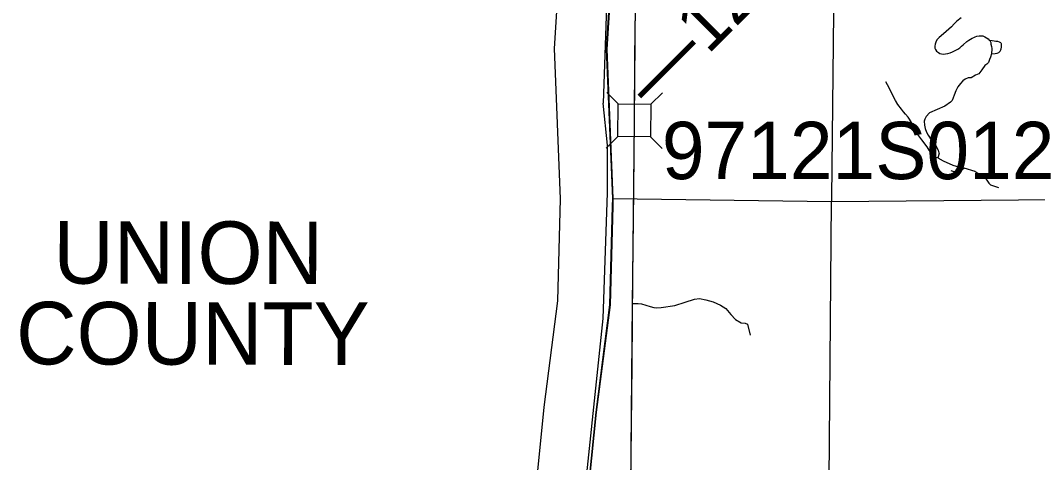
# Model space of a CAD drawing. Extents: x -157.2 to -99.3, y 12.2 to 46.2.
# Drawn here: x -152.98 to -151.03, y 39.858 to 40.707 of the extents above; entities that cross this region are included whole.
import ezdxf

# ---------------------------------------------------------------- set-up
doc = ezdxf.new("R2010")
doc.units = 0
for name, color, linetype in [('tdCoClipBndry', 7, 'Continuous'), ('tdCoCoBndry', 7, 'Continuous'), ('tdCoCoBndryTxt', 7, 'Continuous'), ('tdCoCorpBndry', 7, 'Continuous'), ('tdCoHydroRiver', 7, 'Continuous'), ('tdCoPriCL', 7, 'Continuous'), ('tdCoPriNonDiv', 7, 'Continuous'), ('tdCoPriNonDivCL', 7, 'Continuous'), ('tdCoSectLine', 7, 'Continuous'), ('tdCoSectLinePart', 7, 'Continuous'), ('tdCoStBndry', 7, 'Continuous'), ('tdCoStBndryPart', 7, 'Continuous'), ('tdCoStPrkRd', 7, 'Continuous'), ('tdCoStrucNonDivPri', 7, 'Continuous'), ('tdCoStrucPriMaintName', 7, 'Continuous'), ('tdCoStrucSec', 7, 'Continuous'), ('tdCoTwpBndryShd', 7, 'Continuous'), ('tdStHwyPriRefPost1', 7, 'Continuous')]:
    doc.layers.add(name, color=color, linetype=linetype)

msp = doc.modelspace()

# ---------------------------------------------------------------- linework, layer by layer
at = {"layer": 'tdCoClipBndry'}
msp.add_lwpolyline([(-152.0015, 39.7083), (-151.9759, 39.9649), (-151.9497, 40.169), (-151.9446, 40.3643), (-151.9563, 40.6529), (-151.9493, 40.7657)], dxfattribs=at)
at = {"layer": 'tdCoCoBndry'}
msp.add_lwpolyline([(-151.89, 39.8228), (-151.8764, 39.9549), (-151.8499, 40.1613), (-151.8451, 40.3501), (-151.8445, 40.365), (-151.8564, 40.6519), (-151.8501, 40.753)], dxfattribs=at)
at = {"layer": 'tdCoCorpBndry'}
msp.add_lwpolyline([(-151.8498, 40.753), (-151.856, 40.6519), (-151.8442, 40.365), (-151.8447, 40.3501), (-151.8495, 40.1613), (-151.8761, 39.9549), (-151.8896, 39.8228)], dxfattribs=at)
at = {"layer": 'tdCoHydroRiver'}
for points in [[(-152.9622, 41.6558), (-152.952, 41.3347), (-152.9432, 41.224), (-152.9331, 41.1968), (-152.9001, 41.1468), (-152.8725, 41.1222), (-152.8089, 41.0916), (-152.7511, 41.0723), (-152.6456, 41.0655), (-152.4635, 41.0829), (-152.2425, 41.0817), (-152.0131, 41.0501), (-151.9065, 41.0307), (-151.8629, 41.0118), (-151.8445, 40.9954), (-151.8344, 40.9683), (-151.8322, 40.8972), (-151.8448, 40.8503), (-151.8561, 40.7529), (-151.8632, 40.548)], [(-151.9058, 39.7275), (-151.8633, 40.1347), (-151.8549, 40.3758), (-151.8549, 40.4673), (-151.8632, 40.548)]]:
    msp.add_lwpolyline(points, dxfattribs=at)
at = {"layer": 'tdCoPriCL'}
msp.add_lwpolyline([(-151.8101, 39.8096), (-151.8066, 40.1652), (-151.8061, 40.2148), (-151.8037, 40.4515), (-151.8031, 40.5139), (-151.8031, 40.5148), (-151.8031, 40.5157), (-151.801, 40.7445)], dxfattribs=at)
at = {"layer": 'tdCoPriNonDiv'}
msp.add_lwpolyline([(-151.8101, 39.8096), (-151.8061, 40.2148), (-151.8037, 40.4515), (-151.8031, 40.5139), (-151.801, 40.7445)], dxfattribs=at)
at = {"layer": 'tdCoPriNonDivCL'}
msp.add_lwpolyline([(-151.8101, 39.8096), (-151.8076, 40.0476), (-151.8061, 40.2148), (-151.8044, 40.3795), (-151.8037, 40.4515), (-151.8032, 40.5117), (-151.8024, 40.6363), (-151.8007, 40.7285)], dxfattribs=at)
msp.add_lwpolyline([(-151.8101, 39.8096), (-151.8076, 40.0476), (-151.8061, 40.2148), (-151.8044, 40.3795), (-151.8037, 40.4515), (-151.8032, 40.5117), (-151.8024, 40.6363), (-151.8007, 40.7285)], dxfattribs=at)
at = {"layer": 'tdCoSectLine'}
for points in [[(-151.4143, 41.374), (-151.4249, 40.3665), (-151.4249, 40.359)], [(-152.4128, 41.0728), (-152.2908, 41.0805), (-152.1113, 41.0633), (-151.8691, 41.0164), (-151.8346, 40.9788), (-151.8306, 40.9357), (-151.8323, 40.8925), (-151.8423, 40.822), (-151.8501, 40.753), (-151.8564, 40.6519), (-151.8445, 40.365)], [(-151.8445, 40.365), (-151.8451, 40.3501), (-151.8499, 40.1613), (-151.8764, 39.9549), (-151.89, 39.8228), (-151.9024, 39.6947), (-151.911, 39.6457), (-151.9207, 39.5906), (-151.9318, 39.5569), (-151.9511, 39.4849), (-151.9681, 39.4304), (-151.9811, 39.3924), (-151.9907, 39.3612)], [(-151.8445, 40.365), (-151.4249, 40.359)], [(-151.4336, 39.3662), (-151.4249, 40.359)], [(-151.4249, 40.359), (-150.4213, 40.368)]]:
    msp.add_lwpolyline(points, dxfattribs=at)
at = {"layer": 'tdCoSectLinePart'}
for points in [[(-152.4128, 41.0728), (-152.2908, 41.0805), (-152.1113, 41.0633), (-151.8691, 41.0164), (-151.8346, 40.9788), (-151.8306, 40.9357), (-151.8323, 40.8925), (-151.8423, 40.822), (-151.8501, 40.753), (-151.8564, 40.6519), (-151.8519, 40.5429)], [(-151.8472, 40.2674), (-151.8476, 40.2521)], [(-151.864, 40.0518), (-151.8764, 39.9549), (-151.8813, 39.9075)]]:
    msp.add_lwpolyline(points, dxfattribs=at)
at = {"layer": 'tdCoStBndry'}
msp.add_lwpolyline([(-151.8501, 40.753), (-151.8564, 40.6519), (-151.8445, 40.365), (-151.8451, 40.3501), (-151.8499, 40.1613), (-151.8764, 39.9549), (-151.89, 39.8228)], dxfattribs=at)
at = {"layer": 'tdCoStBndryPart'}
for points in [[(-151.8501, 40.753), (-151.8564, 40.6519), (-151.8519, 40.5429)], [(-151.8472, 40.2674), (-151.8476, 40.2521)], [(-151.864, 40.0518), (-151.8764, 39.9549), (-151.8813, 39.9075)]]:
    msp.add_lwpolyline(points, dxfattribs=at)
at = {"layer": 'tdCoStPrkRd'}
for points in [[(-151.1766, 40.7118), (-151.185, 40.7055), (-151.1898, 40.6999), (-151.1948, 40.6945), (-151.2104, 40.6811), (-151.2185, 40.6737), (-151.223, 40.6693), (-151.2252, 40.6653), (-151.2265, 40.6611), (-151.227, 40.6576), (-151.2268, 40.6536), (-151.226, 40.6508), (-151.2238, 40.6475), (-151.2202, 40.6451), (-151.2175, 40.6433), (-151.2141, 40.6425), (-151.2098, 40.6423), (-151.2063, 40.6426), (-151.2021, 40.6434), (-151.1975, 40.6448), (-151.193, 40.6464), (-151.1878, 40.6491), (-151.183, 40.6518), (-151.1791, 40.6544), (-151.1761, 40.6572), (-151.1728, 40.66), (-151.1657, 40.6663), (-151.162, 40.6687), (-151.1553, 40.6726), (-151.1523, 40.674), (-151.1497, 40.6754), (-151.1463, 40.6767), (-151.1423, 40.6773), (-151.1389, 40.6775), (-151.1353, 40.6769), (-151.1314, 40.6752), (-151.1283, 40.6734), (-151.1248, 40.6714), (-151.1227, 40.669), (-151.1219, 40.6681), (-151.12, 40.6647), (-151.1194, 40.6612), (-151.1185, 40.6566), (-151.118, 40.6526), (-151.118, 40.649), (-151.1182, 40.6458), (-151.1187, 40.6424), (-151.1204, 40.6363), (-151.1222, 40.6318), (-151.124, 40.6261), (-151.1271, 40.623), (-151.1313, 40.6205), (-151.1367, 40.6119), (-151.1429, 40.6044), (-151.1493, 40.6014), (-151.1576, 40.5969), (-151.1631, 40.5963), (-151.1691, 40.594), (-151.1732, 40.591), (-151.1779, 40.5859), (-151.1829, 40.5795), (-151.1868, 40.5714), (-151.19, 40.5635), (-151.1918, 40.5584), (-151.1941, 40.5534), (-151.1969, 40.5499), (-151.208, 40.5423), (-151.2371, 40.5292), (-151.244, 40.5226), (-151.2462, 40.5175), (-151.2474, 40.5132), (-151.2471, 40.5055), (-151.2453, 40.4991), (-151.243, 40.4922), (-151.2398, 40.4863), (-151.2327, 40.4757), (-151.2253, 40.4661), (-151.2206, 40.4579), (-151.2191, 40.4528), (-151.2188, 40.4516), (-151.2211, 40.4434), (-151.2288, 40.4436), (-151.2291, 40.4437), (-151.2318, 40.4475), (-151.2351, 40.4525), (-151.238, 40.4577), (-151.2419, 40.4643), (-151.2518, 40.4778), (-151.2598, 40.4878), (-151.2626, 40.4924), (-151.2649, 40.4964), (-151.2665, 40.4994), (-151.2678, 40.5019), (-151.2689, 40.5045), (-151.2703, 40.5083), (-151.2715, 40.5111), (-151.2735, 40.5142), (-151.2756, 40.5172), (-151.2782, 40.5209), (-151.2834, 40.527), (-151.2873, 40.5316), (-151.2913, 40.5366), (-151.2978, 40.5455), (-151.3028, 40.5531), (-151.3059, 40.5588), (-151.3145, 40.5772), (-151.321, 40.5887)], [(-151.1187, 40.6424), (-151.1111, 40.6431), (-151.1076, 40.6438), (-151.1044, 40.6451), (-151.102, 40.6479), (-151.1006, 40.6506), (-151.0999, 40.6524), (-151.0992, 40.6556), (-151.099, 40.6577), (-151.099, 40.6599), (-151.0993, 40.6621), (-151.0996, 40.6625), (-151.1005, 40.6635), (-151.1031, 40.665), (-151.1061, 40.666), (-151.1098, 40.6666), (-151.1136, 40.6671), (-151.1173, 40.6677), (-151.1219, 40.6681)], [(-151.2211, 40.4434), (-151.2112, 40.4372), (-151.1925, 40.4293), (-151.1814, 40.4261), (-151.1713, 40.4239), (-151.1728, 40.4223)], [(-151.1728, 40.4223), (-151.1772, 40.4175), (-151.1821, 40.416), (-151.188, 40.4157), (-151.1959, 40.4182)], [(-151.1713, 40.4239), (-151.1506, 40.4172), (-151.1444, 40.4138), (-151.1363, 40.4093), (-151.1311, 40.4051), (-151.1274, 40.4002), (-151.1234, 40.3943), (-151.1202, 40.3916), (-151.1049, 40.3859)], [(-151.8062, 40.1637), (-151.7959, 40.1636), (-151.7896, 40.1629), (-151.7811, 40.1607), (-151.773, 40.1579), (-151.7657, 40.1558), (-151.76, 40.155), (-151.7517, 40.1558), (-151.7253, 40.1599), (-151.706, 40.166), (-151.688, 40.1719), (-151.6785, 40.1729), (-151.6663, 40.1707), (-151.6519, 40.167), (-151.6383, 40.1603), (-151.6278, 40.1538), (-151.6184, 40.1425), (-151.6093, 40.1331), (-151.5986, 40.1266), (-151.5909, 40.1258), (-151.5862, 40.1242), (-151.5813, 40.1031)]]:
    msp.add_lwpolyline(points, dxfattribs=at)
at = {"layer": 'tdCoStrucNonDivPri'}
for p, q in [((-151.8341, 40.5464), (-151.856, 40.5687)), ((-151.7715, 40.5458), (-151.7492, 40.5677)), ((-151.8347, 40.4838), (-151.857, 40.4619)), ((-151.7721, 40.4832), (-151.7501, 40.4609))]:
    msp.add_line(p, q, dxfattribs=at)
msp.add_lwpolyline([(-151.8347, 40.4838), (-151.8341, 40.5464), (-151.7715, 40.5458), (-151.7721, 40.4832)], close=True, dxfattribs=at)
at = {"layer": 'tdCoStrucSec'}
for p, q in [((-151.8341, 40.5464), (-151.856, 40.5687)), ((-151.7715, 40.5458), (-151.7492, 40.5677)), ((-151.8347, 40.4838), (-151.857, 40.4619)), ((-151.7721, 40.4832), (-151.7501, 40.4609))]:
    msp.add_line(p, q, dxfattribs=at)
msp.add_lwpolyline([(-151.8347, 40.4838), (-151.8341, 40.5464), (-151.7715, 40.5458), (-151.7721, 40.4832)], close=True, dxfattribs=at)
at = {"layer": 'tdCoTwpBndryShd'}
msp.add_lwpolyline([(-151.89, 39.8228), (-151.8764, 39.9549), (-151.8499, 40.1613), (-151.8451, 40.3501), (-151.8445, 40.365), (-151.8564, 40.6519), (-151.8501, 40.753)], dxfattribs=at)

# ---------------------------------------------------------------- texts
at = {"layer": 'tdCoCoBndryTxt'}
for s, p in [('UNION', (-152.9173, 40.2018)), ('COUNTY', (-152.9887, 40.0469))]:
    msp.add_text(s, height=0.12, rotation=359.883, dxfattribs=at).set_placement(p)
at = {"layer": 'tdCoStrucPriMaintName'}
msp.add_text('97121S012', height=0.11, dxfattribs=at).set_placement((-151.7504, 40.4022))
at = {"layer": 'tdStHwyPriRefPost1'}
msp.add_text('‒‒12', height=0.1, rotation=45, dxfattribs=at).set_placement((-151.7675, 40.5348))

doc.saveas('drawing.dxf')
